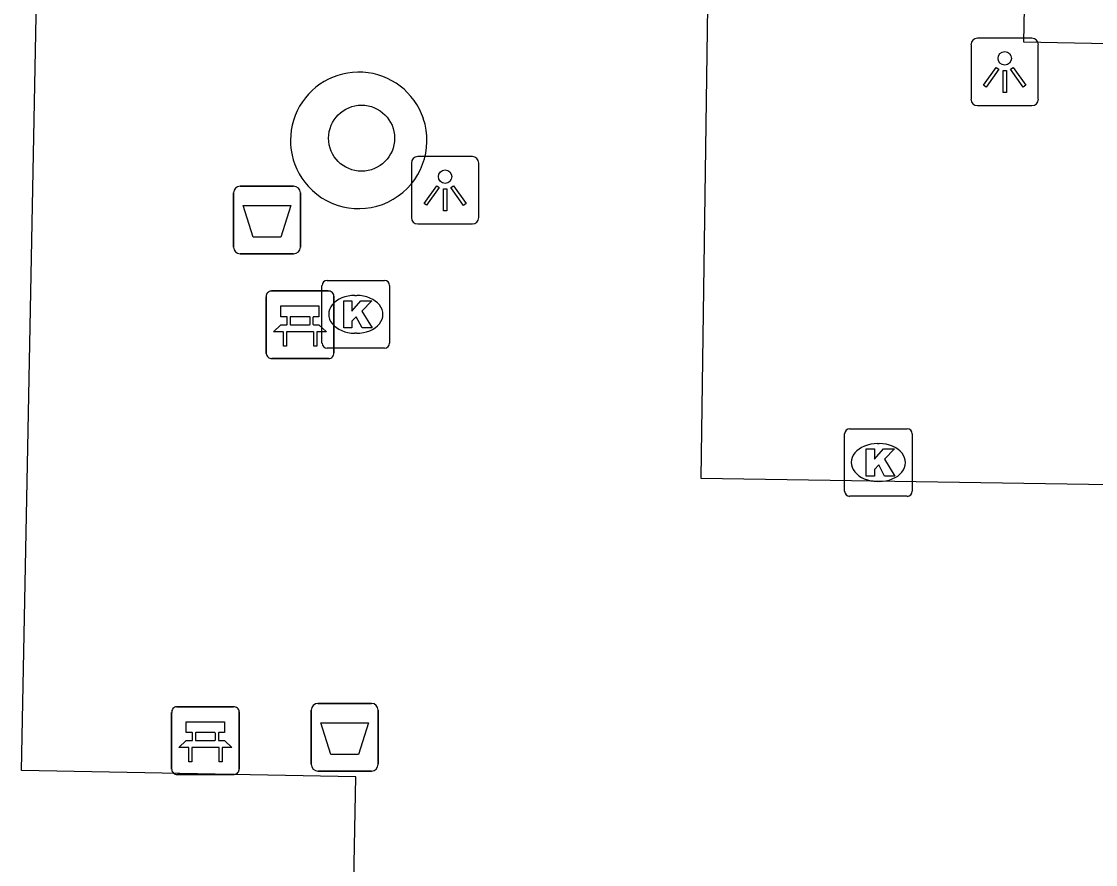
# Model space of a CAD drawing. Extents: x 161477 to 163040, y 383680 to 384868.
# Drawn here: x 162077.16 to 162093.05, y 384718.7 to 384731.17 of the extents above; entities that cross this region are included whole.
import ezdxf

# ---------------------------------------------------------------- set-up
doc = ezdxf.new("R2010")
doc.units = 0
for name, color, linetype in [('IMGEO_Afvalbak', 7, 'Continuous'), ('IMGEO_Bank', 7, 'Continuous'), ('IMGEO_Boom', 7, 'Continuous'), ('IMGEO_Kolk', 7, 'Continuous'), ('IMGEO_Lichtpunt', 7, 'Continuous'), ('IMGEO_Pand', 7, 'Continuous'), ('IMGEO_Rijbaan_lokaal_open', 7, 'Continuous')]:
    doc.layers.add(name, color=color, linetype=linetype)

msp = doc.modelspace()

# ---------------------------------------------------------------- linework, layer by layer
at = {"layer": 'IMGEO_Afvalbak'}
for p, q in [((162080.395, 384728.73), (162081.185, 384728.73)), ((162081.185, 384728.73), (162080.395, 384728.73)), ((162080.295, 384727.83), (162080.295, 384728.63)), ((162080.295, 384728.63), (162080.295, 384727.83)), ((162081.285, 384728.63), (162081.285, 384727.83)), ((162081.285, 384727.83), (162081.285, 384728.63)), ((162081.185, 384727.73), (162080.395, 384727.73)), ((162080.395, 384727.73), (162081.185, 384727.73)), ((162081.545, 384721.08), (162082.335, 384721.08)), ((162082.335, 384721.08), (162081.545, 384721.08)), ((162081.445, 384720.18), (162081.445, 384720.98)), ((162081.445, 384720.98), (162081.445, 384720.18)), ((162082.435, 384720.98), (162082.435, 384720.18)), ((162082.435, 384720.18), (162082.435, 384720.98)), ((162082.335, 384720.08), (162081.545, 384720.08)), ((162081.545, 384720.08), (162082.335, 384720.08))]:
    msp.add_line(p, q, dxfattribs=at)
for points in [[(162080.438, 384728.444), (162081.142, 384728.444), (162080.993, 384727.974), (162080.587, 384727.974), (162080.438, 384728.444)], [(162081.588, 384720.794), (162082.292, 384720.794), (162082.143, 384720.324), (162081.737, 384720.324), (162081.588, 384720.794)]]:
    msp.add_lwpolyline(points, dxfattribs=at)
for centre, start, end in [((162080.395, 384728.63), 90, 180), ((162080.395, 384728.63), 90, 180), ((162081.185, 384728.63), 0, 90), ((162081.185, 384728.63), 360, 90), ((162080.395, 384727.83), 180, 270), ((162080.395, 384727.83), 180, 270), ((162081.185, 384727.83), 270, 0), ((162081.185, 384727.83), 270, 0), ((162081.545, 384720.98), 90, 180), ((162081.545, 384720.98), 90, 180), ((162082.335, 384720.98), 0, 90), ((162082.335, 384720.98), 360, 90), ((162081.545, 384720.18), 180, 270), ((162081.545, 384720.18), 180, 270), ((162082.335, 384720.18), 270, 0), ((162082.335, 384720.18), 270, 0)]:
    msp.add_arc(centre, 0.1, start, end, dxfattribs=at)
at = {"layer": 'IMGEO_Bank'}
for p, q in [((162080.855, 384727.18), (162081.696, 384727.18)), ((162081.696, 384727.18), (162080.855, 384727.18)), ((162081.78, 384727.105), (162081.78, 384726.264)), ((162081.78, 384726.264), (162081.78, 384727.105)), ((162080.78, 384726.255), (162080.78, 384727.096)), ((162080.78, 384727.096), (162080.78, 384726.255)), ((162081.089, 384726.686), (162081.089, 384726.792)), ((162081.133, 384726.792), (162081.133, 384726.686)), ((162081.421, 384726.798), (162081.139, 384726.798)), ((162081.427, 384726.686), (162081.427, 384726.792)), ((162081.471, 384726.792), (162081.471, 384726.686)), ((162081.139, 384726.68), (162081.421, 384726.68)), ((162081.477, 384726.578), (162081.084, 384726.578)), ((162081.705, 384726.18), (162080.864, 384726.18)), ((162080.864, 384726.18), (162081.705, 384726.18)), ((162079.38, 384720.105), (162079.38, 384720.946)), ((162079.38, 384720.946), (162079.38, 384720.105)), ((162079.455, 384721.03), (162080.296, 384721.03)), ((162080.296, 384721.03), (162079.455, 384721.03)), ((162080.38, 384720.955), (162080.38, 384720.114)), ((162080.38, 384720.114), (162080.38, 384720.955)), ((162079.689, 384720.536), (162079.689, 384720.642)), ((162079.733, 384720.642), (162079.733, 384720.536)), ((162080.021, 384720.648), (162079.739, 384720.648)), ((162080.027, 384720.536), (162080.027, 384720.642)), ((162080.071, 384720.642), (162080.071, 384720.536)), ((162080.077, 384720.428), (162079.684, 384720.428)), ((162079.739, 384720.53), (162080.021, 384720.53)), ((162080.305, 384720.03), (162079.464, 384720.03)), ((162079.464, 384720.03), (162080.305, 384720.03))]:
    msp.add_line(p, q, dxfattribs=at)
for points in [[(162081.083, 384726.798), (162080.997, 384726.798), (162080.997, 384726.959), (162081.56, 384726.959), (162081.56, 384726.798), (162081.477, 384726.798)], [(162081.027, 384726.578), (162080.885, 384726.578), (162080.997, 384726.68), (162081.083, 384726.68)], [(162081.477, 384726.68), (162081.56, 384726.68), (162081.672, 384726.578), (162081.533, 384726.578)], [(162081.077, 384726.571), (162081.077, 384726.364), (162081.034, 384726.364), (162081.034, 384726.571)], [(162081.527, 384726.571), (162081.527, 384726.364), (162081.483, 384726.364), (162081.483, 384726.571)], [(162079.683, 384720.648), (162079.597, 384720.648), (162079.597, 384720.809), (162080.16, 384720.809), (162080.16, 384720.648), (162080.077, 384720.648)], [(162079.627, 384720.428), (162079.485, 384720.428), (162079.597, 384720.53), (162079.683, 384720.53)], [(162080.077, 384720.53), (162080.16, 384720.53), (162080.272, 384720.428), (162080.133, 384720.428)], [(162079.677, 384720.421), (162079.677, 384720.214), (162079.634, 384720.214), (162079.634, 384720.421)], [(162080.127, 384720.421), (162080.127, 384720.214), (162080.083, 384720.214), (162080.083, 384720.421)]]:
    msp.add_lwpolyline(points, dxfattribs=at)
for centre, radius, start, end in [((162080.858, 384727.102), 0.0779, 92.4484, 184.2845), ((162080.858, 384727.102), 0.0779, 92.4484, 184.2845), ((162081.702, 384727.102), 0.0779, 2.4484, 94.2845), ((162081.702, 384727.102), 0.0779, 2.4484, 94.2845), ((162081.082, 384726.791), 0.00671, 2.8957, 87.1043), ((162081.139, 384726.791), 0.00671, 92.8957, 177.1043), ((162081.421, 384726.791), 0.00671, 2.8957, 87.1043), ((162081.478, 384726.791), 0.00671, 92.8957, 177.1043), ((162081.082, 384726.687), 0.00671, 272.8957, 357.1043), ((162081.139, 384726.687), 0.00671, 182.8957, 267.1043), ((162081.421, 384726.687), 0.00671, 272.8957, 357.1043), ((162081.478, 384726.687), 0.00671, 182.8957, 267.1043), ((162081.027, 384726.571), 0.00671, 2.8957, 87.1043), ((162081.084, 384726.571), 0.00671, 92.8957, 177.1043), ((162081.476, 384726.571), 0.00671, 2.8957, 87.1043), ((162081.533, 384726.571), 0.00671, 92.8957, 177.1043), ((162080.858, 384726.258), 0.0779, 182.4484, 274.2845), ((162080.858, 384726.258), 0.0779, 182.4484, 274.2845), ((162081.702, 384726.258), 0.0779, 272.4484, 4.2845), ((162081.702, 384726.258), 0.0779, 272.4484, 4.2845), ((162079.458, 384720.952), 0.0779, 92.4484, 184.2845), ((162079.458, 384720.952), 0.0779, 92.4484, 184.2845), ((162080.302, 384720.952), 0.0779, 2.4484, 94.2845), ((162080.302, 384720.952), 0.0779, 2.4484, 94.2845), ((162079.682, 384720.641), 0.00671, 2.8957, 87.1043), ((162079.739, 384720.641), 0.00671, 92.8957, 177.1043), ((162080.021, 384720.641), 0.00671, 2.8957, 87.1043), ((162080.078, 384720.641), 0.00671, 92.8957, 177.1043), ((162079.627, 384720.421), 0.00671, 2.8957, 87.1043), ((162079.684, 384720.421), 0.00671, 92.8957, 177.1043), ((162079.682, 384720.537), 0.00671, 272.8957, 357.1043), ((162079.739, 384720.537), 0.00671, 182.8957, 267.1043), ((162080.021, 384720.537), 0.00671, 272.8957, 357.1043), ((162080.078, 384720.537), 0.00671, 182.8957, 267.1043), ((162080.076, 384720.421), 0.00671, 2.8957, 87.1043), ((162080.133, 384720.421), 0.00671, 92.8957, 177.1043), ((162080.302, 384720.108), 0.0779, 272.4484, 4.2845), ((162080.302, 384720.108), 0.0779, 272.4484, 4.2845), ((162079.458, 384720.108), 0.0779, 182.4484, 274.2845), ((162079.458, 384720.108), 0.0779, 182.4484, 274.2845)]:
    msp.add_arc(centre, radius, start, end, dxfattribs=at)
at = {"layer": 'IMGEO_Boom'}
msp.add_circle((162082.19, 384729.44), 0.489, dxfattribs=at)
at = {"layer": 'IMGEO_Kolk'}
for p, q in [((162081.604, 384726.409), (162081.604, 384727.261)), ((162081.679, 384727.335), (162082.531, 384727.335)), ((162082.605, 384727.261), (162082.605, 384726.409)), ((162082.092, 384727.115), (162082.117, 384727.115)), ((162082.115, 384726.555), (162082.09, 384726.555)), ((162082.531, 384726.335), (162081.679, 384726.335)), ((162089.336, 384724.217), (162089.336, 384725.069)), ((162089.411, 384725.143), (162090.263, 384725.143)), ((162090.337, 384725.069), (162090.337, 384724.217)), ((162089.824, 384724.923), (162089.849, 384724.923)), ((162089.847, 384724.363), (162089.822, 384724.363)), ((162090.263, 384724.143), (162089.411, 384724.143))]:
    msp.add_line(p, q, dxfattribs=at)
for points in [[(162081.604, 384726.409), (162081.604, 384727.261)], [(162081.679, 384727.335), (162082.531, 384727.335)], [(162082.605, 384727.261), (162082.605, 384726.409)], [(162081.925, 384727.035), (162082.048, 384727.035), (162082.048, 384726.884), (162082.178, 384727.035), (162082.342, 384727.035), (162082.196, 384726.884), (162082.349, 384726.635), (162082.197, 384726.635), (162082.112, 384726.799), (162082.048, 384726.732), (162082.048, 384726.635), (162081.925, 384726.635), (162081.925, 384727.035)], [(162082.531, 384726.335), (162081.679, 384726.335)], [(162089.336, 384724.217), (162089.336, 384725.069)], [(162089.411, 384725.143), (162090.263, 384725.143)], [(162090.337, 384725.069), (162090.337, 384724.217)], [(162089.657, 384724.843), (162089.78, 384724.843), (162089.78, 384724.692), (162089.91, 384724.843), (162090.074, 384724.843), (162089.928, 384724.692), (162090.081, 384724.443), (162089.929, 384724.443), (162089.844, 384724.607), (162089.78, 384724.54), (162089.78, 384724.443), (162089.657, 384724.443), (162089.657, 384724.843)], [(162090.263, 384724.143), (162089.411, 384724.143)]]:
    msp.add_lwpolyline(points, dxfattribs=at)
for centre, start, end in [((162081.681, 384727.259), 91.552, 178.448), ((162081.681, 384727.259), 91.552, 178.448), ((162082.529, 384727.259), 1.552, 88.448), ((162082.529, 384727.259), 1.552, 88.448), ((162081.681, 384726.411), 181.552, 268.448), ((162081.681, 384726.411), 181.552, 268.448), ((162082.529, 384726.411), 271.552, 358.448), ((162082.529, 384726.411), 271.552, 358.448), ((162089.413, 384725.067), 91.552, 178.448), ((162089.413, 384725.067), 91.552, 178.448), ((162090.261, 384725.067), 1.552, 88.448), ((162090.261, 384725.067), 1.552, 88.448), ((162089.413, 384724.219), 181.552, 268.448), ((162089.413, 384724.219), 181.552, 268.448), ((162090.261, 384724.219), 271.552, 358.448), ((162090.261, 384724.219), 271.552, 358.448)]:
    msp.add_arc(centre, 0.0765, start, end, dxfattribs=at)
for centre, major_axis, ratio, start_param, end_param in [((162082.091, 384726.835), (-0.387, 0.002), 0.722429, 4.712389, 7.853982), ((162082.116, 384726.835), (-0.39, 0.002), 0.717154, 1.570796, 4.712389), ((162089.823, 384724.643), (-0.387, 0.002), 0.722429, 4.712389, 7.853982), ((162089.848, 384724.643), (-0.39, 0.002), 0.717154, 1.570796, 4.712389)]:
    msp.add_ellipse(centre, major_axis=major_axis, ratio=ratio, start_param=start_param, end_param=end_param, dxfattribs=at)
at = {"layer": 'IMGEO_Lichtpunt'}
for p, q in [((162092.109, 384730.918), (162091.301, 384730.918)), ((162092.109, 384730.918), (162091.301, 384730.918)), ((162091.207, 384730.823), (162091.207, 384730.016)), ((162091.207, 384730.823), (162091.207, 384730.016)), ((162092.203, 384730.016), (162092.203, 384730.823)), ((162092.203, 384730.016), (162092.203, 384730.823)), ((162091.301, 384729.922), (162092.109, 384729.922)), ((162091.301, 384729.922), (162092.109, 384729.922)), ((162083.829, 384729.168), (162083.021, 384729.168)), ((162083.829, 384729.168), (162083.021, 384729.168)), ((162082.927, 384729.073), (162082.927, 384728.266)), ((162082.927, 384729.073), (162082.927, 384728.266)), ((162083.923, 384728.266), (162083.923, 384729.073)), ((162083.923, 384728.266), (162083.923, 384729.073)), ((162083.021, 384728.172), (162083.829, 384728.172)), ((162083.021, 384728.172), (162083.829, 384728.172))]:
    msp.add_line(p, q, dxfattribs=at)
for points in [[(162091.581, 384730.487), (162091.62, 384730.459), (162091.432, 384730.197), (162091.394, 384730.224), (162091.581, 384730.487)], [(162091.683, 384730.439), (162091.73, 384730.439), (162091.73, 384730.117), (162091.683, 384730.117), (162091.683, 384730.439)], [(162091.793, 384730.459), (162091.831, 384730.486), (162092.018, 384730.224), (162091.979, 384730.196), (162091.793, 384730.459)], [(162083.301, 384728.737), (162083.34, 384728.709), (162083.152, 384728.447), (162083.114, 384728.474), (162083.301, 384728.737)], [(162083.403, 384728.689), (162083.45, 384728.689), (162083.45, 384728.367), (162083.403, 384728.367), (162083.403, 384728.689)], [(162083.513, 384728.709), (162083.551, 384728.736), (162083.738, 384728.474), (162083.699, 384728.446), (162083.513, 384728.709)]]:
    msp.add_lwpolyline(points, dxfattribs=at)
for centre in [(162091.706, 384730.621), (162083.426, 384728.871)]:
    msp.add_circle(centre, 0.0994, dxfattribs=at)
for centre, start, end in [((162091.301, 384730.823), 90, 180), ((162091.301, 384730.823), 90, 180), ((162092.109, 384730.823), 0, 90), ((162092.109, 384730.823), 0, 90), ((162091.301, 384730.016), 180, 270), ((162091.301, 384730.016), 180, 270), ((162092.109, 384730.016), 270, 0), ((162092.109, 384730.016), 270, 360), ((162083.021, 384729.073), 90, 180), ((162083.021, 384729.073), 90, 180), ((162083.829, 384729.073), 0, 90), ((162083.829, 384729.073), 0, 90), ((162083.021, 384728.266), 180, 270), ((162083.021, 384728.266), 180, 270), ((162083.829, 384728.266), 270, 0), ((162083.829, 384728.266), 270, 360)]:
    msp.add_arc(centre, 0.0946, start, end, dxfattribs=at)
at = {"layer": 'IMGEO_Pand'}
for points in [[(162082.007, 384714.861), (162082.106, 384719.992), (162077.158, 384720.087), (162077.25, 384724.867), (162077.61, 384743.509), (162082.661, 384743.411), (162082.626, 384741.6), (162083.081, 384741.591)], [(162101.918, 384726.603), (162101.996, 384730.664), (162091.991, 384730.858), (162092.229, 384743.175), (162087.485, 384743.267), (162087.451, 384741.507)]]:
    msp.add_lwpolyline(points, dxfattribs=at)
at = {"layer": 'IMGEO_Rijbaan_lokaal_open'}
msp.add_lwpolyline([(162087.451, 384741.507), (162087.211, 384724.411), (162101.872, 384724.186), (162101.918, 384726.603)], dxfattribs=at)
for radius, start, end in [(1.01, 18.7219, 222.1122), (1.009, 222.0932, 18.7409)]:
    msp.add_arc((162082.148, 384729.407), radius, start, end, dxfattribs=at)

doc.saveas('drawing.dxf')
